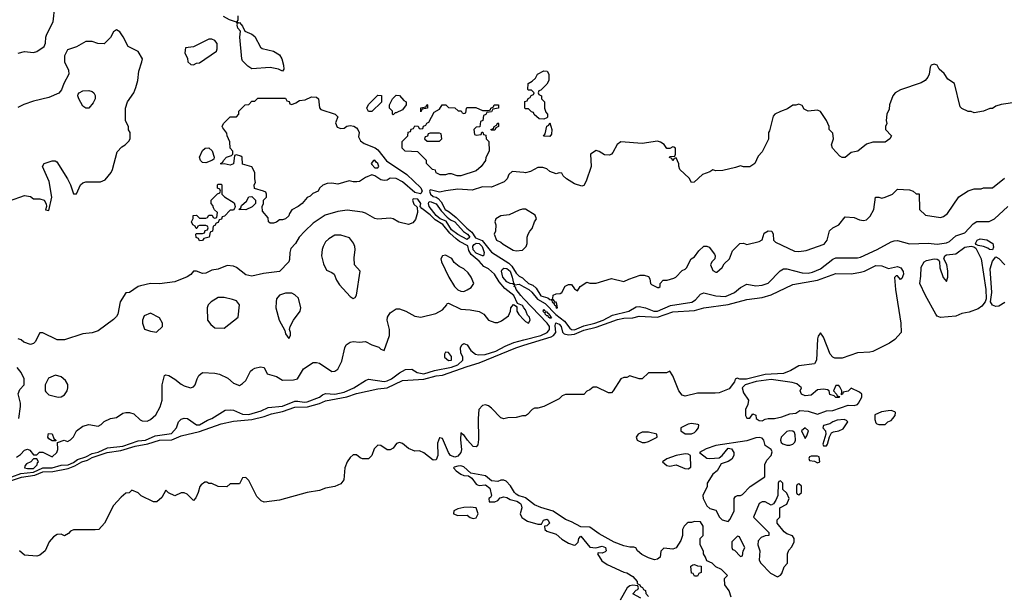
# Model space of a CAD drawing. Header units: inches. Extents: x 2701323 to 2964515, y 494916 to 722124.
# Tile 335 of 656: x 2786720 to 2793126, y 672501 to 676245. Entities that reach past the tile are written whole.
import ezdxf

# ---------------------------------------------------------------- set-up
doc = ezdxf.new("R2010")
doc.units = ezdxf.units.IN
doc.header["$MEASUREMENT"] = 0
doc.layers.add('C7687', color=7, linetype='Continuous')
doc.layers.add('C7697', color=7, linetype='Continuous')

msp = doc.modelspace()

# ---------------------------------------------------------------- linework, layer by layer
at = {"layer": 'C7687', "color": 2}
for points, elevation in [([(2786710, 676027.3), (2786750, 676038.8), (2786810, 676031.3), (2786830, 676038), (2786878, 676070), (2786888.4, 676091.6), (2786888.7, 676130), (2786895.3, 676150), (2786938, 676230), (2786949, 676330)], 10), ([(2788138, 676270), (2788138.7, 676241.3), (2788132, 676232), (2788143.6, 676223.6), (2788150, 676226), (2788170, 676202.8), (2788184.7, 676170), (2788230.2, 676150.2), (2788250, 676134.4), (2788285.7, 676065.7), (2788297, 676057), (2788370, 676040.3), (2788410, 676016.5), (2788425.3, 675990), (2788436.3, 675950), (2788438, 675922), (2788430, 675909), (2788402.7, 675922.7), (2788350, 675933.2), (2788230, 675925.2), (2788203.1, 675943.1), (2788170, 675978), (2788165.2, 675990), (2788152.7, 676130), (2788155.3, 676170), (2788139.3, 676190), (2788134, 676210), (2788136.4, 676216.4), (2788129.3, 676229.3), (2788084, 676244), (2788044.8, 676264.8)], 6), ([(2786652.5, 675067.5), (2786750, 675102), (2786790, 675094), (2786810, 675078.8), (2786850, 675078.8), (2786878, 675070), (2786892.7, 675047.3), (2786894, 675030), (2786887.5, 675007.5), (2786910, 675004.7), (2786929.3, 675090.7), (2786912.1, 675192.1), (2786868.7, 675290), (2786878, 675310), (2786930, 675326), (2786950, 675326), (2786961, 675321), (2787030.8, 675210), (2787050.8, 675170), (2787070, 675112), (2787090, 675111.3), (2787116, 675170), (2787130, 675184), (2787150, 675190.5), (2787246, 675190), (2787275.9, 675204.1), (2787314, 675250), (2787324, 675270), (2787354.6, 675385.4), (2787383.1, 675416.9), (2787406, 675430), (2787430, 675454), (2787438, 675470), (2787438, 675510), (2787428.4, 675528.4), (2787427.3, 675547.3), (2787408, 675590), (2787408.4, 675668.4), (2787422, 675710), (2787462, 675770), (2787475.5, 675804.5), (2787489, 675850), (2787494, 675910), (2787515.3, 675970), (2787518, 675990), (2787490, 676038), (2787426, 676070), (2787393.6, 676133.6), (2787370, 676166), (2787350, 676178), (2787330, 676166), (2787311.1, 676128.9), (2787270, 676088), (2787228.9, 676088.9), (2787190, 676102), (2787150, 676102), (2787090, 676068.7), (2787031.6, 676048.4), (2787012, 676010), (2787011.3, 675970), (2787036.8, 675916.8), (2787038.8, 675890), (2787006.8, 675830), (2786990.7, 675789.3), (2786973.7, 675766.3), (2786910, 675739), (2786810, 675715.3), (2786747.1, 675692.9), (2786706.4, 675673.6)], 10), ([(2790000, 675250.3), (2789922.8, 675257.2), (2789902, 675238), (2789891.3, 675210), (2789871.3, 675190), (2789790, 675155.3), (2789730, 675157.2), (2789664.4, 675135.6), (2789570, 675142), (2789492.1, 675132.1), (2789450, 675122), (2789390, 675137.2), (2789386.7, 675130), (2789393, 675110), (2789410, 675094.9), (2789430, 675091), (2789442.2, 675082.2), (2789460.9, 675060.9), (2789487.8, 675010), (2789514.8, 674994.8), (2789559.1, 674959.1), (2789628.1, 674888.1), (2789662.2, 674862.2), (2789686.1, 674826.1), (2789729, 674809), (2789790, 674733.8), (2789901.1, 674661.1), (2789921.4, 674641.4), (2789950, 674595.8), (2789970, 674577), (2789990, 674565.7), (2790000, 674556.3)], 10), ([(2790000, 674371.2), (2789990, 674385.2), (2789958, 674398), (2789935.1, 674450), (2789876.8, 674496.8), (2789840.2, 674540.2), (2789808.7, 674590), (2789770, 674623.5), (2789740.2, 674640.2), (2789710, 674673.5), (2789658.1, 674718.1), (2789642.8, 674742.8), (2789634.6, 674774.6), (2789581.1, 674801.1), (2789558.7, 674818.7), (2789517.2, 674857.2), (2789473.5, 674913.5), (2789422.7, 674942.7), (2789390, 674975.6), (2789336.6, 675016.6), (2789326, 675030), (2789329.2, 675050), (2789310, 675077.6), (2789280.5, 675079.5), (2789274.8, 675070), (2789284.9, 675044.9), (2789306.4, 675026.4), (2789307.3, 674990), (2789295.5, 674944.5), (2789276.8, 674923.2), (2789250, 674913.2), (2789187, 674927), (2789150, 674949), (2789130, 674954), (2789050, 674946.6), (2789030, 674952.3), (2788970, 674986), (2788950, 674992), (2788850, 675005.2), (2788790, 674998), (2788706.4, 674973.6), (2788630, 674921.2), (2788574.8, 674870), (2788538.8, 674830), (2788514, 674790), (2788483.6, 674756.4), (2788476.5, 674730), (2788475.5, 674684.5), (2788470.6, 674669.4), (2788410, 674606), (2788306.4, 674593.6), (2788230, 674576), (2788190, 674586), (2788130, 674633.2), (2788110, 674641.2), (2788070, 674645.2), (2788010, 674622), (2787970, 674615.3), (2787930, 674597.2), (2787910, 674593.2), (2787870, 674609), (2787850, 674608.7), (2787833, 674587), (2787810, 674573.2), (2787730, 674539), (2787630, 674526), (2787570, 674529.4), (2787505.2, 674514.8), (2787490, 674509.2), (2787434, 674470), (2787410, 674468), (2787374, 674410), (2787357.3, 674330), (2787350, 674315.3), (2787330, 674294), (2787230, 674222), (2787190.9, 674209.1), (2787130, 674202), (2787010, 674162), (2786963.1, 674163.1), (2786870, 674208), (2786850, 674208), (2786821, 674150), (2786810, 674139), (2786790, 674133.2), (2786747.2, 674147.2), (2786730, 674162), (2786710, 674168.7)], 10), ([(2790000, 675012.7), (2789990, 675012.7), (2789970, 675006), (2789904.5, 674975.5), (2789850, 674968.7), (2789818, 674950), (2789812, 674930), (2789818, 674910), (2789814.8, 674870), (2789806.8, 674850), (2789822, 674810), (2789850, 674798), (2789864.5, 674784.5), (2789930, 674746), (2789950, 674741), (2789990, 674746), (2790000, 674755.5)], 14), ([(2790000, 674429.4), (2789980.4, 674450), (2789949.7, 674490), (2789945.1, 674505.1), (2789937.2, 674510), (2789940.2, 674519.8), (2789970, 674524.2), (2790000, 674507.5)], 6), ([(2786699.5, 673400.5), (2786723.7, 673416.3), (2786750, 673446), (2786770, 673451), (2786784.7, 673444.7), (2786810, 673414), (2786830, 673414), (2786848.4, 673431.6), (2786870, 673432), (2786930, 673402), (2786962, 673430), (2786968, 673450), (2786966, 673494), (2787009.1, 673510.9), (2787030, 673502), (2787050, 673512), (2787068.9, 673531.1), (2787089.3, 673570.7), (2787130, 673601), (2787170, 673611), (2787230, 673602), (2787250, 673612), (2787269.1, 673630.9), (2787310, 673652), (2787350, 673658), (2787390, 673684.7), (2787410, 673690.8), (2787434, 673690), (2787461.4, 673681.4), (2787503.1, 673643.1), (2787516.7, 673636.7), (2787550, 673633.4), (2787570, 673644), (2787604.9, 673675.1), (2787633, 673727), (2787646, 673770), (2787647.3, 673870), (2787662, 673930), (2787670, 673936), (2787690, 673931), (2787730, 673907.7), (2787770, 673873.4), (2787790, 673862.8), (2787830, 673851.3), (2787850, 673858), (2787862, 673870), (2787874, 673910), (2787885.2, 673930), (2787910, 673950.8), (2787990, 673946.8), (2788019.8, 673939.8), (2788073.2, 673913.2), (2788110, 673881), (2788150, 673866), (2788170, 673878), (2788190, 673898), (2788222, 673958), (2788234, 673970), (2788250, 673979.1), (2788286.4, 673986.4), (2788310, 673982), (2788330, 673942), (2788390, 673924.7), (2788430, 673901), (2788502, 673902), (2788528, 673910), (2788566.6, 673973.4), (2788630, 674014.8), (2788650, 674016), (2788670, 674011), (2788750, 673956), (2788770, 673958), (2788790, 673972), (2788815.5, 674024.5), (2788834, 674110), (2788844, 674130), (2788870, 674146.8), (2788890, 674150.8), (2788930, 674146.8), (2788970, 674150.8), (2789010, 674131), (2789056, 674116), (2789070, 674102), (2789090, 674094), (2789126, 674190), (2789126.6, 674230), (2789109.5, 674289.5), (2789112.7, 674310), (2789130, 674338.8), (2789170, 674364), (2789190, 674364), (2789232, 674350), (2789290, 674316), (2789330, 674311), (2789426.3, 674333.7), (2789470, 674358), (2789498, 674390), (2789500.4, 674399.6), (2789510, 674402), (2789590, 674362), (2789650, 674358), (2789710, 674347.3), (2789738.8, 674330), (2789770.6, 674290.6), (2789810, 674276), (2789830, 674276), (2789853.6, 674286.4), (2789900.2, 674319.8), (2789914, 674350), (2789915.3, 674370), (2789932, 674392), (2789950, 674382), (2789954.8, 674374.8), (2789954.8, 674350), (2789968, 674328), (2790000, 674292.2)], 10), ([(2786609.6, 673250), (2786726.8, 673293.1), (2786810, 673301.8), (2786870, 673330.9), (2786930, 673330.1), (2786990, 673346.9), (2787034, 673350), (2787070, 673365.6), (2787096.4, 673383.6), (2787150, 673402.2), (2787190, 673423.5), (2787230, 673432.4), (2787290, 673460.9), (2787390, 673470.8), (2787490, 673505.7), (2787537, 673510), (2787601.9, 673538.1), (2787706.7, 673553.3), (2787740.7, 673590), (2787753.2, 673630), (2787770, 673646.8), (2787790, 673654), (2787811.3, 673650), (2787870, 673610.8), (2787890, 673610.7), (2787940.5, 673639.5), (2787970, 673650.6), (2788055.5, 673704.5), (2788090, 673707.7), (2788110, 673704.9), (2788170, 673679.5), (2788210, 673678), (2788290, 673701.6), (2788337.2, 673722.8), (2788430, 673730.4), (2788510, 673763.6), (2788530, 673764.4), (2788570, 673756.5), (2788590, 673758.5), (2788670, 673789.1), (2788690, 673806), (2788710, 673813.1), (2788770, 673810.2), (2788830, 673821.8), (2788894, 673850), (2788970, 673898.8), (2788990, 673906.8), (2789090, 673892.7), (2789110, 673895.8), (2789139.5, 673910), (2789190.9, 673949.1), (2789230, 673970.5), (2789270, 673970.8), (2789304.7, 673950), (2789350, 673941.5), (2789417.7, 673962.3), (2789530, 673983.9), (2789570, 674000.7), (2789602.7, 674030), (2789602.7, 674050), (2789590, 674078), (2789586.6, 674110), (2789595.3, 674130), (2789610, 674138.8), (2789630, 674131), (2789654, 674094), (2789684.7, 674070), (2789705.3, 674065.3), (2789747.7, 674067.7), (2789818.4, 674090), (2789877.6, 674122.4), (2789934.4, 674145.6), (2790000, 674162.3)], 6), ([(2786596.2, 673223.8), (2786732, 673270), (2786817.7, 673282.3), (2786870, 673303.5), (2786934.1, 673305.9), (2787034.6, 673325.4), (2787077.5, 673342.5), (2787123, 673370), (2787159.9, 673380.1), (2787190, 673397.7), (2787289.4, 673430), (2787377.1, 673442.9), (2787471.1, 673471.1), (2787554, 673486), (2787629, 673510), (2787710, 673513), (2787770, 673538), (2787890, 673565.8), (2788030, 673617.3), (2788110, 673634.7), (2788230, 673644.5), (2788310, 673663.5), (2788358.2, 673681.9), (2788430, 673696), (2788510, 673723.8), (2788593, 673727), (2788670.6, 673749.4), (2788710, 673765.8), (2788847.7, 673792.3), (2788910, 673814.4), (2789050, 673843.2), (2789110, 673850.2), (2789210, 673897.3), (2789350, 673906.2), (2789430, 673928.1), (2789470, 673933.7), (2789630, 673990.2), (2789710, 674012.2), (2789948.6, 674111.4), (2790000, 674127.3)], 2), ([(2786713.2, 673650), (2786724, 673730), (2786724, 673750), (2786709.1, 673810.9), (2786720.2, 673839.8), (2786748, 673870), (2786749, 673910), (2786729.2, 673950), (2786703.2, 673983.2)], 14), ([(2790000, 673668), (2789990, 673668), (2789950, 673658), (2789896.4, 673656.4), (2789870, 673648.7), (2789850, 673655.3), (2789790, 673719), (2789770, 673734), (2789750, 673739), (2789730, 673735.3), (2789708, 673710), (2789703.1, 673650), (2789705.2, 673514.8), (2789700.7, 673479.3), (2789690, 673466.6), (2789669, 673470), (2789633.2, 673510), (2789610, 673544), (2789604, 673544), (2789590, 673558), (2789588.2, 673511.8), (2789594, 673450), (2789588.9, 673430), (2789570, 673405.7), (2789550, 673399.8), (2789522.9, 673410), (2789509.6, 673430), (2789470, 673522), (2789454, 673526), (2789450, 673526), (2789438.8, 673490), (2789440.7, 673410), (2789430, 673382), (2789410, 673379), (2789350, 673428.7), (2789320.4, 673440.4), (2789290, 673438), (2789250, 673455.3), (2789210, 673488.7), (2789190, 673495.3), (2789171.6, 673488.4), (2789150, 673458), (2789130, 673448), (2789110, 673448), (2789070, 673475.3), (2789050, 673478), (2789026.8, 673453.2), (2789011.3, 673410), (2788990, 673388), (2788950, 673388), (2788934.6, 673394.6), (2788910, 673415.3), (2788890, 673415.3), (2788870, 673398), (2788850.8, 673369.2), (2788836, 673330), (2788827.5, 673252.5), (2788810, 673225.2), (2788770.5, 673209.5), (2788710, 673198.7), (2788670, 673182.4), (2788590, 673169.7), (2788410, 673119.6), (2788310, 673107.6), (2788290, 673114.5), (2788263, 673143), (2788210, 673248.7), (2788190, 673268), (2788170, 673266), (2788150, 673226), (2788090, 673226), (2788067.3, 673207.3), (2788010, 673208), (2787970, 673228), (2787950, 673228), (2787936.4, 673236.4), (2787923.6, 673236.4), (2787899.6, 673220.4), (2787891.1, 673208.9), (2787881, 673170), (2787865.4, 673134.6), (2787850, 673118), (2787810, 673158), (2787790, 673168), (2787770, 673168), (2787730, 673148), (2787688.4, 673168.4), (2787670, 673186), (2787643.6, 673136.4), (2787611.6, 673108.4), (2787590, 673108), (2787510, 673148), (2787490, 673168), (2787450, 673186), (2787431.6, 673168.4), (2787410, 673166), (2787379.6, 673140.4), (2787330, 673086), (2787272, 672970), (2787234, 672930), (2787210, 672926), (2787070, 672926), (2787050, 672918), (2787036.9, 672903.1), (2787011.6, 672888.4), (2786990, 672898), (2786963.6, 672896.4), (2786939.6, 672880.4), (2786911.6, 672848.4), (2786886, 672790), (2786850, 672761.2), (2786830, 672756), (2786750, 672762), (2786718, 672790)], 2), ([(2790000, 673138.7), (2789967.5, 673147.5), (2789950, 673158), (2789938, 673170), (2789912.7, 673212.7), (2789884, 673244), (2789870, 673249), (2789850, 673249), (2789830, 673241.2), (2789790, 673246), (2789750, 673279), (2789655.5, 673295.5), (2789610, 673337), (2789590, 673342.4), (2789570, 673341.6), (2789546.2, 673333.8), (2789542.8, 673330), (2789559.5, 673310), (2789590, 673289.2), (2789610, 673280.9), (2789638.8, 673278.8), (2789662.3, 673262.3), (2789690, 673224.9), (2789699.1, 673219.1), (2789710, 673214.3), (2789750, 673219.5), (2789778.6, 673198.6), (2789788.7, 673151.3), (2789783.8, 673136.2), (2789771.3, 673130), (2789774, 673110), (2789811.9, 673108.1), (2789830, 673118.8), (2789844.9, 673135.1), (2789870, 673140.9), (2789890, 673138), (2789910, 673124.6), (2789953.8, 673113.8), (2789977.8, 673097.8), (2789982, 673090), (2789986.3, 673070), (2789976.3, 673030), (2789986.6, 673006.6), (2790000, 672998.1)], 6)]:
    msp.add_lwpolyline(points, dxfattribs=dict(at, elevation=elevation))
for points, elevation in [([(2787970, 676119), (2787950, 676119), (2787850, 676068.7), (2787798, 676062), (2787794, 676030), (2787811.6, 675991.6), (2787814, 675970), (2787832.7, 675952.7), (2787850, 675952), (2787870, 675962), (2787890, 675964.7), (2787999.3, 676040.7), (2788004.7, 676055.3), (2788004, 676090), (2787990, 676108.7)], 10), ([(2787150, 675668.7), (2787130, 675682), (2787104, 675730), (2787098, 675750), (2787100.4, 675759.6), (2787106, 675770), (2787130, 675782), (2787170, 675784.7), (2787190, 675778), (2787202, 675770), (2787211.1, 675751.1), (2787210.8, 675730), (2787196.7, 675703.3), (2787170, 675669)], 10), ([(2788810, 675538), (2788830, 675538.8), (2788847.9, 675552.1), (2788870, 675557.4), (2788892.6, 675552.6), (2788910, 675540.4), (2788920.4, 675530), (2788928, 675510), (2788923, 675483), (2788937.3, 675457.3), (2788960.6, 675440.6), (2789031.7, 675411.7), (2789050, 675398.9), (2789106.7, 675326.7), (2789238.3, 675238.3), (2789330.6, 675150.6), (2789338.6, 675130), (2789330, 675113.6), (2789327, 675113), (2789290, 675121.3), (2789210, 675189.8), (2789170, 675211.5), (2789130, 675213.2), (2789110, 675202), (2789090, 675199), (2789070, 675204), (2789030, 675228.7), (2789010, 675235.3), (2788970, 675219), (2788930, 675193.2), (2788914, 675190), (2788890, 675189.4), (2788863.5, 675196.5), (2788790, 675174), (2788750, 675182), (2788719.6, 675180.4), (2788691.6, 675168.4), (2788671.3, 675148.7), (2788662, 675130), (2788626.4, 675113.6), (2788610, 675098), (2788590, 675088.7), (2788558, 675050), (2788531.3, 675030), (2788490.8, 675009.2), (2788474.8, 674985.2), (2788470, 674968.7), (2788450, 674948.7), (2788430, 674942), (2788410, 674942), (2788390, 674928.7), (2788370, 674922), (2788350, 674922), (2788338, 674930), (2788336.4, 674956.4), (2788300.4, 675000.4), (2788298, 675030), (2788306, 675050), (2788306, 675070), (2788326, 675090), (2788326, 675110), (2788322, 675122), (2788306, 675130), (2788247.3, 675147.3), (2788246, 675170), (2788254, 675186), (2788248.7, 675210), (2788248.7, 675250), (2788230, 675288), (2788170, 675306), (2788166, 675350), (2788158, 675358), (2788130, 675366), (2788118, 675362), (2788110, 675308), (2788090, 675298), (2788050, 675308), (2788030, 675306), (2788026, 675310), (2788042, 675318), (2788046, 675330), (2788066, 675350), (2788098, 675362), (2788106, 675370), (2788106, 675390), (2788088.4, 675408.4), (2788086, 675450), (2788068.4, 675488.4), (2788067.3, 675507.3), (2788040.4, 675540.4), (2788038, 675550), (2788046, 675570), (2788090, 675614), (2788130, 675614), (2788146, 675630), (2788146, 675650), (2788186, 675690), (2788210, 675694), (2788230, 675714), (2788250, 675714), (2788270, 675734), (2788450, 675734), (2788458, 675718), (2788472.7, 675712.7), (2788478, 675698), (2788490, 675694), (2788516.4, 675703.6), (2788540.4, 675719.6), (2788576.4, 675723.6), (2788618, 675742), (2788650, 675741.6), (2788663, 675730), (2788670.7, 675670.7), (2788679.6, 675659.6), (2788772, 675630), (2788790, 675612), (2788774, 675574), (2788785.4, 675545.4)], 6), ([(2788990, 675648), (2788978, 675670), (2788990, 675694), (2789050, 675754), (2789072.7, 675752.7), (2789072.7, 675707.3), (2789010, 675648)], 6), ([(2789150, 675626), (2789146, 675630), (2789146, 675650), (2789126, 675670), (2789126, 675690), (2789146, 675730), (2789170, 675754), (2789190, 675752), (2789219.6, 675719.6), (2789234, 675710), (2789234, 675690), (2789210, 675658), (2789170, 675638), (2789162, 675638)], 6), ([(2789330, 675646), (2789328.9, 675671.1), (2789362, 675678), (2789370, 675694), (2789374, 675690), (2789374, 675670), (2789338, 675662)], 6), ([(2789610, 675634), (2789622, 675638), (2789626, 675670), (2789630, 675674), (2789687.3, 675672.7), (2789730, 675654), (2789770, 675654), (2789782, 675658), (2789786, 675670), (2789802, 675678), (2789806, 675690), (2789834, 675690), (2789834, 675670), (2789798, 675662), (2789790, 675646), (2789758, 675642), (2789752.7, 675627.3), (2789738, 675622), (2789734, 675590), (2789718, 675582), (2789712.7, 675547.3), (2789690, 675546), (2789674, 675530), (2789678, 675498), (2789690, 675494), (2789722, 675498), (2789727.3, 675512.7), (2789732.7, 675512.7), (2789738, 675498), (2789752.7, 675492.7), (2789754, 675470), (2789771.6, 675451.6), (2789774, 675390), (2789752, 675348), (2789751.3, 675330), (2789722.8, 675290), (2789690, 675261.2), (2789590, 675229.2), (2789566, 675230), (2789530, 675242), (2789510, 675242), (2789490, 675235.3), (2789456.4, 675236.4), (2789430, 675248), (2789426, 675266), (2789406, 675270), (2789366, 675310), (2789366, 675330), (2789310, 675386), (2789228, 675390), (2789208.7, 675410), (2789208.4, 675451.6), (2789246, 675490), (2789247.3, 675512.7), (2789262, 675518), (2789267.3, 675532.7), (2789282, 675538), (2789290, 675554), (2789312.7, 675552.7), (2789318, 675538), (2789330, 675534), (2789342, 675538), (2789347.3, 675552.7), (2789362, 675558), (2789368, 675572), (2789382, 675578), (2789416.4, 675643.6), (2789450, 675662), (2789468.4, 675691.6), (2789491.6, 675691.6), (2789510, 675674), (2789550, 675672), (2789572.7, 675652.7), (2789592, 675652), (2789598, 675638)], 6), ([(2789790, 675526), (2789786, 675530), (2789802, 675538), (2789806, 675550), (2789822, 675558), (2789830, 675574), (2789834, 675570), (2789834, 675550), (2789818, 675542), (2789810, 675526)], 6), ([(2789450, 675506), (2789390, 675506), (2789378, 675502), (2789372.7, 675487.3), (2789358, 675482), (2789354, 675470), (2789370, 675454), (2789450, 675454), (2789466, 675470), (2789462, 675502)], 6), ([(2787930, 675314), (2787910, 675315.3), (2787895.3, 675330), (2787888.4, 675351.6), (2787910, 675394), (2787926, 675410), (2787950, 675412), (2787971, 675391), (2787984.7, 675350), (2787982, 675338), (2787970, 675328.7)], 6), ([(2789031.2, 675331.2), (2789022, 675330), (2789006, 675310), (2789010, 675302), (2789030, 675282), (2789050, 675282), (2789055.3, 675290), (2789048.7, 675310), (2789038, 675318)], 6), ([(2787890, 674806), (2787882, 674822), (2787868.4, 674828.4), (2787866, 674850), (2787870, 674854), (2787910, 674854), (2787922, 674858), (2787927.3, 674872.7), (2787942, 674878), (2787946, 674890), (2787942, 674902), (2787930, 674906), (2787890, 674906), (2787878, 674902), (2787872.7, 674887.3), (2787867.3, 674887.3), (2787862, 674902), (2787846, 674910), (2787838, 674930), (2787847.3, 674952.7), (2787848.4, 674971.6), (2787870, 674974), (2787890, 674954), (2787930, 674954), (2787942, 674958), (2787950, 674974), (2787972.7, 674972.7), (2787978, 674958), (2787990, 674954), (2788002, 674958), (2788006, 674990), (2787987.3, 675007.3), (2787980.4, 675020.4), (2787976.4, 675036.4), (2787966, 675050), (2787966, 675070), (2788007.3, 675112.7), (2788022, 675118), (2788026, 675130), (2788022, 675142), (2788006, 675150), (2788006, 675170), (2788010, 675174), (2788030, 675174), (2788034, 675170), (2788034, 675110), (2788051.6, 675091.6), (2788114.4, 675054.4), (2788122, 675030), (2788119.6, 675020.4), (2788110, 675006), (2788090, 675006), (2788052.7, 674967.3), (2788038, 674962), (2788032.7, 674947.3), (2788018, 674942), (2788010, 674926), (2787998, 674922), (2787990, 674906), (2787978, 674902), (2787974, 674870), (2787958, 674862), (2787952, 674830), (2787918, 674822), (2787910, 674808)], 6), ([(2788190, 675008), (2788146, 675010), (2788158, 675022), (2788163.1, 675036.9), (2788195.3, 675064.7), (2788210, 675092), (2788230, 675094), (2788254, 675070), (2788254, 675050), (2788231.6, 675028.4)], 6), ([(2789630, 674814.5), (2789570, 674847.4), (2789530, 674878.5), (2789494.1, 674934.1), (2789455.4, 674950), (2789430, 674972), (2789382.8, 675030), (2789378.5, 675050), (2789382.2, 675057.8), (2789390, 675063.1), (2789430, 675046.9), (2789461.9, 675001.9), (2789501.2, 674961.2), (2789523.4, 674943.4), (2789550.1, 674930.1), (2789606.5, 674866.5), (2789633.6, 674850), (2789647.6, 674830)], 6), ([(2788810, 674843.7), (2788770, 674843.7), (2788730, 674819), (2788710, 674799), (2788694, 674770), (2788686.8, 674750), (2788684, 674710), (2788696.8, 674656.8), (2788715.3, 674615.3), (2788750, 674601), (2788764.7, 674590), (2788780.7, 674550), (2788799.3, 674519.3), (2788870, 674444.7), (2788890, 674431.3), (2788902, 674438), (2788910, 674454), (2788935.3, 674610), (2788898, 674650), (2788895.3, 674695.3), (2788902.7, 674750), (2788901.2, 674770), (2788892.1, 674792.1), (2788866, 674826)], 14), ([(2789730, 674708.2), (2789690, 674726.6), (2789670, 674748.7), (2789668.7, 674771.3), (2789676.5, 674783.5), (2789689.2, 674790.8), (2789710, 674788.4), (2789727.7, 674770), (2789741.7, 674730), (2789738, 674710)], 6), ([(2789490, 674713.2), (2789470, 674708.7), (2789460.7, 674690), (2789464.9, 674670), (2789512.7, 674570), (2789548, 674510), (2789570, 674488), (2789590, 674479.1), (2789610, 674477.3), (2789630, 674486.8), (2789656, 674504), (2789674, 674530), (2789657.2, 674570), (2789637.6, 674597.6), (2789610, 674624), (2789579.3, 674639.3), (2789546.6, 674666.6), (2789532, 674692)], 14), ([(2789939.6, 674520.4), (2789930, 674522), (2789927.2, 674527.2), (2789910.6, 674529.4), (2789890, 674539.3), (2789862.5, 674570), (2789853.6, 674610), (2789858.9, 674621.1), (2789870, 674628.2), (2789890, 674627.6), (2789910.1, 674610), (2789924.7, 674570), (2789932.2, 674532.2)], 6), ([(2788050, 674439), (2788010, 674439), (2787964.7, 674410), (2787946, 674390), (2787938.8, 674370), (2787941, 674290), (2787963, 674263), (2787990, 674241), (2788050, 674238), (2788142, 674310), (2788148.7, 674390), (2788130, 674415.3), (2788104.7, 674424.7)], 14), ([(2788490, 674465.2), (2788450, 674465.2), (2788410, 674453.2), (2788390.8, 674430), (2788387.3, 674410), (2788386.8, 674370), (2788407.7, 674290), (2788444, 674224), (2788450, 674202), (2788470, 674172), (2788482, 674190), (2788482, 674210), (2788475.3, 674230), (2788479, 674250), (2788501.2, 674290), (2788545.2, 674350), (2788549.2, 674370), (2788532.7, 674432.7), (2788510, 674455.3)], 14), ([(2787570, 674335.3), (2787530, 674318), (2787518, 674290), (2787518, 674270), (2787531.6, 674231.6), (2787570, 674218), (2787610, 674212), (2787648, 674250), (2787648, 674270), (2787630, 674306)], 14), ([(2789490, 674082), (2789482.8, 674070), (2789482.8, 674050), (2789510, 674028.5), (2789529, 674031), (2789530, 674054), (2789510, 674081.2)], 10), ([(2786952.9, 673932.9), (2786907.7, 673912.3), (2786886, 673870), (2786886, 673830), (2786890, 673824.7), (2786910, 673806), (2786970, 673790.8), (2786990, 673791.3), (2787010, 673804.7), (2787029, 673830), (2787032.7, 673850), (2787032.1, 673872.1), (2787018, 673898), (2786990, 673921.2)], 14), ([(2786930, 673506), (2786910, 673518), (2786902, 673530), (2786907.3, 673552.7), (2786930, 673552), (2786942, 673522), (2786954, 673510), (2786954, 673506), (2786950, 673506)], 10), ([(2786810, 673388.7), (2786791.3, 673370), (2786764, 673356), (2786754.8, 673345.2), (2786750.8, 673330), (2786770, 673324.9), (2786810, 673326.6), (2786834, 673350), (2786836, 673364), (2786842, 673370), (2786830, 673388)], 10), ([(2789650, 673075.1), (2789610, 673072), (2789570, 673062.9), (2789544.7, 673050), (2789542, 673030), (2789570, 673019.3), (2789630, 673021.6), (2789650, 673006.4), (2789670, 673001.6), (2789690, 673004), (2789702.7, 673030), (2789689.2, 673069.2)], 6)]:
    msp.add_lwpolyline(points, close=True, dxfattribs=dict(at, elevation=elevation))
at = {"layer": 'C7697', "color": 2}
for points, elevation in [([(2793210, 675709.2), (2793106.4, 675693.6), (2793070, 675682), (2793050, 675668), (2793032.7, 675667.3), (2792991.1, 675648.9), (2792930, 675638), (2792910, 675648), (2792890, 675648), (2792850, 675668), (2792839, 675679), (2792802, 675830), (2792758, 675858), (2792734, 675894), (2792703.1, 675923.1), (2792688.4, 675948.4), (2792670, 675955.3), (2792650, 675948), (2792643.5, 675936.5), (2792637.3, 675890), (2792628, 675870), (2792610.3, 675849.7), (2792585.7, 675834.3), (2792450, 675789.3), (2792416, 675770), (2792401, 675750), (2792378, 675690), (2792376.9, 675663.1), (2792362, 675630), (2792358, 675590), (2792362, 675570), (2792352, 675550), (2792354, 675530), (2792392, 675490), (2792382, 675470), (2792350, 675448.7), (2792270, 675448), (2792230, 675435.3), (2792174, 675390), (2792130, 675382), (2792090, 675348), (2792070, 675348), (2792056.4, 675356.4), (2792008.4, 675408.4), (2792002, 675430), (2792015.3, 675470), (2792010, 675506), (2791986, 675530), (2791986, 675550), (2791968.7, 675590), (2791930, 675648), (2791910, 675655.3), (2791849.5, 675649.5), (2791822.7, 675662.7), (2791810, 675686), (2791790, 675695.3), (2791770, 675688), (2791750, 675688), (2791716, 675664), (2791670, 675648.7), (2791632, 675630), (2791622, 675618), (2791598.8, 675521.2), (2791592, 675510), (2791591.6, 675468.4), (2791550, 675386), (2791523.6, 675356.4), (2791502, 675310), (2791470, 675288), (2791430, 675288), (2791410, 675295.3), (2791376.9, 675283.1), (2791295.3, 675264.7), (2791250, 675262), (2791230, 675268), (2791210, 675255.3), (2791162, 675238), (2791107.3, 675187.3), (2791090, 675186), (2791074.6, 675214.6), (2791015.3, 675270), (2791007.3, 675292.7), (2791007.3, 675307.3), (2790990, 675346), (2790978, 675342), (2790970, 675326), (2790962, 675342), (2790948.4, 675348.4), (2790950, 675354), (2790982, 675358), (2790986, 675370), (2790986, 675410), (2790976.4, 675416.4), (2790970, 675418), (2790950, 675406), (2790930, 675406), (2790913.6, 675433.6), (2790890, 675448.7), (2790870, 675454), (2790770, 675439), (2790630.7, 675449.3), (2790607.3, 675432.7), (2790579.8, 675380.2), (2790570.6, 675369.4), (2790556.8, 675363.2), (2790525.2, 675365.2), (2790490, 675388), (2790470, 675394), (2790434, 675370), (2790438, 675290), (2790406.4, 675193.6), (2790390, 675166), (2790378, 675162), (2790330, 675177.2), (2790278, 675210), (2790255.3, 675230), (2790247.3, 675247.3), (2790230, 675248), (2790210, 675242), (2790170, 675258), (2790150, 675275.3), (2790123.1, 675283.1), (2790090, 675284), (2790042.8, 675257.2), (2790010.6, 675249.4), (2790000, 675250.3)], 10), ([(2790000, 674556.3), (2790030, 674528.1), (2790057.6, 674517.6), (2790079, 674499), (2790110, 674449.2), (2790155.9, 674435.9), (2790170, 674424.7), (2790178, 674422), (2790188, 674432), (2790190, 674454), (2790210, 674462), (2790236.4, 674463.6), (2790246, 674470), (2790268.9, 674511.1), (2790290, 674522), (2790310, 674522), (2790330, 674494), (2790350, 674482), (2790366, 674510), (2790410, 674538), (2790430, 674531.3), (2790470, 674531.3), (2790570, 674562), (2790650, 674542), (2790682, 674558), (2790756.4, 674583.6), (2790783.6, 674583.6), (2790810, 674574), (2790819.6, 674559.6), (2790824.7, 674530), (2790830, 674522), (2790870, 674502), (2790878, 674502), (2790886, 674510), (2790886, 674530), (2790906, 674550), (2790931.6, 674551.6), (2790976.5, 674563.5), (2790988, 674570), (2791030, 674614), (2791050, 674622), (2791058, 674630), (2791088, 674690), (2791110, 674702), (2791138, 674742), (2791170, 674772), (2791190, 674772), (2791205.4, 674765.4), (2791239.8, 674719.8), (2791244.7, 674710), (2791242, 674690), (2791222, 674670), (2791214, 674650), (2791230, 674614), (2791250, 674602), (2791256.4, 674603.6), (2791290, 674634), (2791303.1, 674656.9), (2791338, 674690), (2791358, 674742), (2791406, 674790), (2791430, 674792), (2791450, 674782), (2791530, 674802), (2791550, 674814), (2791563.1, 674856.9), (2791590, 674872), (2791614, 674870), (2791622, 674850), (2791624.7, 674810), (2791636.9, 674796.9), (2791759.8, 674739.8), (2791790, 674737.3), (2791836, 674744), (2791954.2, 674785.8), (2791973.2, 674810), (2791989.4, 674870.6), (2792010, 674891.3), (2792048.4, 674911.6), (2792090, 674962), (2792150, 674958), (2792183.6, 674943.6), (2792210, 674938), (2792230, 674942), (2792253.6, 674966.4), (2792278, 675010), (2792288, 675090), (2792310, 675091.3), (2792330, 675084.7), (2792350, 675091), (2792398, 675110), (2792430, 675142), (2792510, 675138), (2792534, 675130), (2792552.7, 675112.7), (2792571.6, 675111.6), (2792574, 675010), (2792612.7, 674972.7), (2792710, 674958), (2792730, 674964.7), (2792756.5, 674983.5), (2792830, 675092), (2792890, 675131.3), (2792930, 675144.7), (2792975.3, 675144.7), (2792990, 675152), (2793050, 675151.3), (2793126.3, 675213.7)], 10), ([(2790000, 674507.5), (2790031.6, 674490), (2790052.3, 674472.3), (2790087.6, 674427.6), (2790138.8, 674398.8), (2790207.9, 674327.9), (2790263.4, 674283.4), (2790298, 674238), (2790310, 674230.2), (2790330, 674228.1), (2790390, 674253.8), (2790460.9, 674270), (2790516.9, 674290), (2790577.2, 674322.8), (2790682, 674350), (2790730, 674377.3), (2790750, 674379.1), (2790790.4, 674370.3), (2790844.7, 674350), (2790870, 674349), (2790954.9, 674385.1), (2791093, 674407), (2791117.1, 674422.9), (2791150, 674460.7), (2791170, 674467.7), (2791248.3, 674448.3), (2791310, 674445.5), (2791328, 674450), (2791370, 674470.6), (2791410, 674504), (2791450, 674524.9), (2791510, 674513.4), (2791550, 674518), (2791590, 674530.6), (2791667.9, 674612.1), (2791690, 674624), (2791710, 674624.9), (2791810, 674599.3), (2791850, 674596.4), (2791877.1, 674602.9), (2791930, 674623.8), (2792010, 674687.3), (2792030, 674696.3), (2792170, 674696.3), (2792190, 674700.5), (2792299, 674750), (2792390, 674800.5), (2792410, 674805.5), (2792430, 674808), (2792510, 674787.3), (2792630, 674790.8), (2792690, 674784.9), (2792750, 674792.7), (2792770, 674801.6), (2792810, 674839.1), (2792870, 674859.1), (2792924, 674916), (2792948.2, 674931.8), (2793027.3, 674932.7), (2793061.2, 674950), (2793150, 675030.8)], 6), ([(2790000, 674755.5), (2790015.3, 674770), (2790022, 674790), (2790022, 674830), (2790028, 674850), (2790038, 674870), (2790053.2, 674886.8), (2790069.3, 674930.7), (2790082, 674950), (2790074, 674974), (2790010, 675012.7), (2790000, 675012.7)], 14), ([(2793130, 674405.1), (2793090, 674380.7), (2793070, 674378.4), (2793048.4, 674388.4), (2793035.1, 674410), (2793044, 674470), (2793034.6, 674625.4), (2793050, 674674), (2793070, 674702), (2793090, 674691.3), (2793130, 674651.3)], 2), ([(2790000, 674127.3), (2790177.6, 674182.4), (2790192, 674190), (2790207.1, 674210), (2790204.2, 674255.8), (2790207.5, 674272.5), (2790230, 674265.3), (2790243.1, 674250), (2790251.8, 674211.8), (2790262.6, 674202.6), (2790290, 674195.9), (2790330, 674200.1), (2790390, 674225.4), (2790470, 674245.7), (2790610, 674295.2), (2790650, 674302.6), (2790710, 674305.6), (2790750, 674317.2), (2790870, 674310.9), (2790970, 674343.9), (2791110, 674354.2), (2791170, 674370.3), (2791330, 674393), (2791450, 674425.8), (2791550, 674437.6), (2791610, 674455.8), (2791750, 674522.7), (2791910, 674551.5), (2792030, 674593.4), (2792132.2, 674592.2), (2792190, 674601.7), (2792217.2, 674610), (2792290, 674645.5), (2792330, 674643.8), (2792372.9, 674627.1), (2792430, 674638.8), (2792452, 674630), (2792467.1, 674607.1), (2792470.7, 674589.3), (2792458.8, 674561.2), (2792450, 674555.3), (2792430, 674579), (2792422, 674578), (2792411.6, 674568.4), (2792418.4, 674490), (2792453.2, 674270), (2792455.9, 674210), (2792414.1, 674165.9), (2792379.6, 674140.4), (2792270, 674086.8), (2792250, 674081.8), (2792170, 674078.6), (2792070, 674043.1), (2792024.1, 674044.1), (2792009.5, 674050), (2791993.6, 674070), (2791950, 674179), (2791930, 674208.7), (2791914, 674186), (2791910.5, 674169.5), (2791904.4, 674030), (2791890, 674007.3), (2791790, 673993.3), (2791737.2, 673962.8), (2791690, 673943.8), (2791570, 673937.3), (2791447.9, 673907.9), (2791405.9, 673905.9), (2791386.8, 673913.2), (2791374, 673906), (2791370.5, 673890), (2791335.4, 673844.6), (2791270, 673818.7), (2791245.1, 673814.9), (2791130, 673815.8), (2791050, 673796.9), (2791030, 673802.9), (2791007.3, 673830), (2790970, 673928.7), (2790950, 673958), (2790928.4, 673948.4), (2790810, 673948), (2790770, 673908.7), (2790750, 673908.7), (2790690, 673928), (2790670, 673918), (2790650, 673918), (2790631.6, 673908.4), (2790582, 673830), (2790570, 673818), (2790550, 673818), (2790474.6, 673854.6), (2790450, 673855.3), (2790430, 673838), (2790410, 673828), (2790390, 673808), (2790270, 673808), (2790250, 673798), (2790230, 673778), (2790130, 673728), (2790090, 673718), (2790070, 673718), (2790054, 673710), (2790023.6, 673676.4), (2790010, 673668), (2790000, 673668)], 2), ([(2790000, 674162.3), (2790109.5, 674190), (2790150.5, 674209.5), (2790159.8, 674220.2), (2790166.9, 674230), (2790165.7, 674250), (2790152.2, 674270), (2790000, 674429.4)], 6), ([(2790000, 674292.2), (2790010, 674281), (2790030, 674272), (2790042, 674290), (2790037.2, 674310), (2790022.9, 674322.9), (2790010, 674357.2), (2790000, 674371.2)], 10), ([(2791349, 672490), (2791335.3, 672530), (2791308, 672570), (2791306, 672610), (2791326, 672630), (2791286, 672670), (2791250, 672686), (2791226, 672710), (2791190, 672726), (2791182, 672750), (2791168.7, 672770), (2791168, 672788), (2791146, 672830), (2791146, 672870), (2791166, 672890), (2791166, 672950), (2791150, 672978), (2791110, 672982), (2791090, 672975.3), (2791070, 672975.3), (2791062, 672970), (2791042, 672950), (2791032, 672930), (2791032, 672890), (2791022, 672858), (2790990.8, 672809.2), (2790970, 672802), (2790910, 672808), (2790891.3, 672788.7), (2790886, 672750), (2790870, 672737.2), (2790850, 672732.7), (2790810, 672745.1), (2790767, 672767), (2790739, 672790), (2790729, 672809), (2790715.3, 672815.3), (2790690, 672814), (2790650, 672822), (2790586.5, 672846.5), (2790490, 672902), (2790430, 672944), (2790370, 672946.6), (2790310, 672979.5), (2790270, 672995.1), (2790190, 673049.2), (2790110, 673072.3), (2790069.6, 673089.6), (2790010, 673136), (2790000, 673138.7)], 6), ([(2790000, 672998.1), (2790023.4, 672983.4), (2790090, 672962.8), (2790115.3, 672964.7), (2790128.7, 672990), (2790150, 672996.3), (2790158.8, 672990), (2790166, 672970), (2790150, 672954), (2790134, 672950), (2790136, 672930), (2790150, 672918.8), (2790210, 672899.1), (2790247, 672867), (2790290, 672840.5), (2790328.3, 672828.3), (2790335.3, 672830), (2790354, 672846), (2790357.2, 672870), (2790370, 672886), (2790430, 672814.8), (2790469.3, 672810.7), (2790510, 672821.6), (2790531.9, 672811.9), (2790535.5, 672790), (2790530, 672783.7), (2790510, 672774.5), (2790482.8, 672777.2), (2790478, 672770), (2790506.2, 672726.2), (2790542, 672702), (2790650, 672650.8), (2790670, 672646.8), (2790710, 672622.8), (2790738, 672590), (2790738, 672578), (2790754, 672570), (2790758, 672558), (2790772, 672552), (2790778, 672538), (2790792, 672532), (2790792.7, 672512.7), (2790810, 672494)], 6), ([(2790762, 672482), (2790708.7, 672510), (2790730, 672534), (2790742, 672538), (2790746, 672550), (2790742, 672562), (2790710, 672568), (2790690, 672562), (2790672, 672550), (2790626, 672470)], 6)]:
    msp.add_lwpolyline(points, dxfattribs=dict(at, elevation=elevation))
for points, elevation in [([(2790130, 675598), (2790100.4, 675600.4), (2790067.3, 675627.3), (2790062, 675642), (2790050, 675646), (2790030, 675666), (2790010, 675666), (2790006, 675670), (2790007.3, 675712.7), (2790022, 675718), (2790027.3, 675732.7), (2790042, 675738), (2790047.3, 675752.7), (2790062, 675758), (2790066, 675770), (2790050, 675786), (2790030, 675786), (2790026, 675790), (2790028, 675830), (2790054.6, 675845.4), (2790074.6, 675865.4), (2790088.9, 675891.1), (2790130, 675912), (2790152, 675910), (2790162, 675890), (2790162, 675850), (2790150, 675826), (2790110, 675786), (2790098, 675782), (2790094, 675770), (2790098, 675758), (2790114, 675750), (2790114, 675730), (2790134, 675710), (2790134, 675670), (2790143.6, 675643.6), (2790154, 675630), (2790154, 675610), (2790150, 675606)], 6), ([(2790170, 675486), (2790128, 675488), (2790138, 675502), (2790148.4, 675551.6), (2790162, 675558), (2790170, 675574), (2790182, 675530), (2790179.6, 675500.4)], 6), ([(2793050, 674748.7), (2793030, 674749.2), (2793018.6, 674758.6), (2792990, 674769.3), (2792955.3, 674775.3), (2792942, 674782), (2792938, 674790), (2792948.7, 674810), (2792970, 674818.8), (2793013, 674813), (2793051, 674790), (2793054.8, 674765.2)], 2), ([(2792710, 674307), (2792690, 674316), (2792679.5, 674330), (2792612.7, 674450), (2792575.3, 674530), (2792583.1, 674576.9), (2792584.5, 674635.5), (2792605.2, 674670), (2792620.7, 674679.3), (2792670, 674690.3), (2792688.2, 674688.2), (2792699.9, 674679.9), (2792704, 674670), (2792705.7, 674630), (2792727.2, 674567.2), (2792750, 674542), (2792758, 674570), (2792758.4, 674610), (2792752.9, 674652.9), (2792733.2, 674690), (2792739, 674710), (2792750, 674716.3), (2792810, 674722.4), (2792870, 674765.5), (2792911.3, 674771.3), (2792927.7, 674767.7), (2792939.8, 674759.8), (2792974.9, 674690), (2793004.9, 674490), (2793007.7, 674430), (2793002, 674410), (2792979.3, 674380.7), (2792956.7, 674363.3), (2792896.9, 674343.1), (2792850, 674334.6), (2792810, 674317.2)], 2), ([(2790190, 674426), (2790182, 674418), (2790184.7, 674410), (2790198, 674398), (2790198, 674390), (2790205.8, 674385.8), (2790210, 674368.9), (2790218, 674370), (2790214.8, 674394.8), (2790210, 674408), (2790206, 674406)], 10), ([(2790142.8, 674342.8), (2790150, 674344.9), (2790155.2, 674335.2), (2790167.3, 674330), (2790165.4, 674325.4), (2790170, 674326), (2790173.9, 674313.9), (2790180.7, 674310), (2790176.1, 674303.9), (2790170, 674304.2), (2790160.9, 674310), (2790158, 674318), (2790150, 674318.4), (2790138.4, 674330), (2790138.4, 674338.4), (2790130, 674340.9), (2790124.7, 674350), (2790130, 674362.8), (2790134.1, 674354.1), (2790142.8, 674350)], 2), ([(2791610, 673905.4), (2791512, 673892), (2791438.8, 673870), (2791420.4, 673850), (2791430, 673818.8), (2791460.7, 673770), (2791457.3, 673742.7), (2791441, 673710), (2791442, 673670), (2791450, 673654), (2791470, 673654), (2791490, 673682), (2791510, 673672), (2791512, 673650), (2791530, 673638), (2791550, 673636), (2791570, 673646), (2791590, 673651.3), (2791630.9, 673650.9), (2791678.9, 673661.1), (2791730, 673681), (2791770, 673686), (2791796.4, 673703.6), (2791850, 673699.1), (2791910, 673679.3), (2791970, 673700.5), (2792010, 673704), (2792110, 673737.3), (2792150, 673735.5), (2792170, 673742), (2792177, 673750), (2792199, 673790), (2792198, 673810), (2792183.1, 673823.1), (2792130, 673848), (2792110.9, 673829.1), (2792078, 673822), (2792074, 673810), (2792066, 673806), (2792068, 673830), (2792056.4, 673856.4), (2792050, 673866), (2792030, 673866), (2792014, 673830), (2792034, 673810), (2792038, 673798), (2792054, 673794), (2792050, 673788), (2792030, 673788), (2792018, 673798), (2791990, 673808), (2791986, 673830), (2791976.4, 673836.4), (2791950, 673842), (2791910, 673838), (2791870, 673802), (2791830, 673798), (2791806, 673810), (2791798, 673830), (2791806, 673850), (2791776.5, 673876.5), (2791745.2, 673885.2)], 6), ([(2792084, 673644), (2792039.3, 673640.7), (2792011.3, 673630), (2791990, 673615.3), (2791950, 673606), (2791946, 673590), (2791962, 673570), (2791964.7, 673550), (2791944.7, 673484.7), (2791950, 673474), (2791970, 673474), (2791976.4, 673483.6), (2791988, 673532), (2792002, 673558), (2792015.3, 673564.7), (2792050, 673570.8), (2792076.5, 673583.5), (2792108, 673630), (2792099, 673639)], 6), ([(2792390, 673703.6), (2792370, 673701.3), (2792326.5, 673693.5), (2792284.4, 673675.6), (2792283.7, 673643.7), (2792290, 673622), (2792296, 673616), (2792310, 673611), (2792350, 673612), (2792368, 673630), (2792390, 673638.8), (2792401.2, 673650), (2792415.3, 673670), (2792417.2, 673690), (2792413.6, 673693.6)], 6), ([(2791090, 673619), (2791070, 673614), (2791022, 673590), (2791022, 673570), (2791050, 673552), (2791090, 673551.3), (2791110, 673561), (2791122, 673570), (2791135.3, 673590), (2791138, 673610), (2791132.9, 673612.9)], 6), ([(2791830, 673589.3), (2791806.8, 673570), (2791830, 673522), (2791842, 673538), (2791852.3, 673570)], 6), ([(2790810, 673562.7), (2790770, 673561.2), (2790744.7, 673550), (2790731.3, 673530), (2790738, 673510), (2790770, 673494), (2790790, 673494), (2790810, 673500.7), (2790868, 673530), (2790866, 673550)], 6), ([(2791530, 673527), (2791510, 673524.5), (2791450, 673505.2), (2791250, 673474.5), (2791186.2, 673453.8), (2791142, 673430), (2791190, 673394), (2791210, 673390.7), (2791270, 673396), (2791290, 673410.6), (2791330, 673458.8), (2791350, 673454.8), (2791366, 673430), (2791366, 673410), (2791354, 673386), (2791330, 673372.3), (2791282.8, 673357.2), (2791258, 673310), (2791230, 673288), (2791192, 673230), (2791191.6, 673208.4), (2791164.7, 673150), (2791166, 673130), (2791190, 673082), (2791210, 673064.7), (2791250, 673054), (2791272, 673010), (2791291.1, 672991.1), (2791330, 672982), (2791343.1, 672996.9), (2791368.7, 673050), (2791368, 673130), (2791376.4, 673143.6), (2791390, 673151.3), (2791410, 673151.3), (2791423.1, 673156.9), (2791471.4, 673208.6), (2791567.3, 673272.7), (2791568.9, 673351.1), (2791580.2, 673379.8), (2791608, 673410), (2791615.3, 673435.3), (2791608, 673450), (2791570, 673475.3), (2791560.9, 673510), (2791550, 673522.7)], 6), ([(2791730, 673571.5), (2791710, 673566), (2791674, 673530), (2791670.8, 673510), (2791674.8, 673494.8), (2791685.5, 673485.5), (2791710, 673478.4), (2791730, 673477.6), (2791750, 673484.9), (2791762.4, 673497.6), (2791766.3, 673510), (2791765.6, 673545.6), (2791760.1, 673560.1), (2791749.7, 673569.7)], 6), ([(2791050, 673420.7), (2790990.4, 673409.6), (2790930, 673389.2), (2790902, 673370), (2790930, 673344.9), (2790950, 673342), (2790990, 673350.6), (2791046.3, 673326.3), (2791070, 673323.8), (2791085.6, 673334.4), (2791084, 673410), (2791070, 673419.3)], 6), ([(2791910, 673406), (2791870, 673406), (2791858, 673402), (2791854, 673390), (2791858, 673378), (2791890, 673374), (2791910, 673362), (2791926, 673370), (2791922, 673402)], 6), ([(2791670, 673246), (2791658, 673242), (2791654, 673230), (2791652, 673150), (2791639.8, 673120.2), (2791623.6, 673096.4), (2791610, 673088), (2791570, 673108), (2791550, 673108), (2791530, 673098), (2791494, 673010), (2791594, 672910), (2791594, 672890), (2791570, 672888), (2791543.6, 672876.4), (2791523.6, 672856.4), (2791522, 672830), (2791536, 672790), (2791532, 672730), (2791542, 672710), (2791605.4, 672645.4), (2791650, 672622), (2791670, 672632), (2791678, 672642), (2791694.6, 672685.4), (2791715.3, 672710), (2791715.3, 672770), (2791724.7, 672795.3), (2791743.1, 672816.9), (2791758, 672850), (2791758, 672870), (2791748.4, 672888.4), (2791710, 672902), (2791693.6, 672913.6), (2791648, 672970), (2791648.4, 672991.6), (2791666, 673010), (2791666, 673070), (2791710, 673094), (2791726, 673130), (2791710, 673166), (2791686, 673190), (2791686, 673230)], 6), ([(2791790, 673226), (2791778, 673222), (2791774, 673210), (2791774, 673170), (2791778, 673158), (2791790, 673154), (2791806, 673170), (2791806, 673210)], 6), ([(2791390, 672886), (2791354, 672850), (2791352.7, 672812.7), (2791358, 672798), (2791370, 672794), (2791410, 672754), (2791422, 672758), (2791426, 672790), (2791438, 672810), (2791402, 672882)], 6), ([(2791110, 672626), (2791102, 672642), (2791090, 672646), (2791086, 672690), (2791100.4, 672699.6), (2791110, 672702), (2791130, 672692), (2791154, 672690), (2791154, 672650), (2791138, 672642), (2791130, 672626)], 6)]:
    msp.add_lwpolyline(points, close=True, dxfattribs=dict(at, elevation=elevation))

doc.saveas('drawing.dxf')
